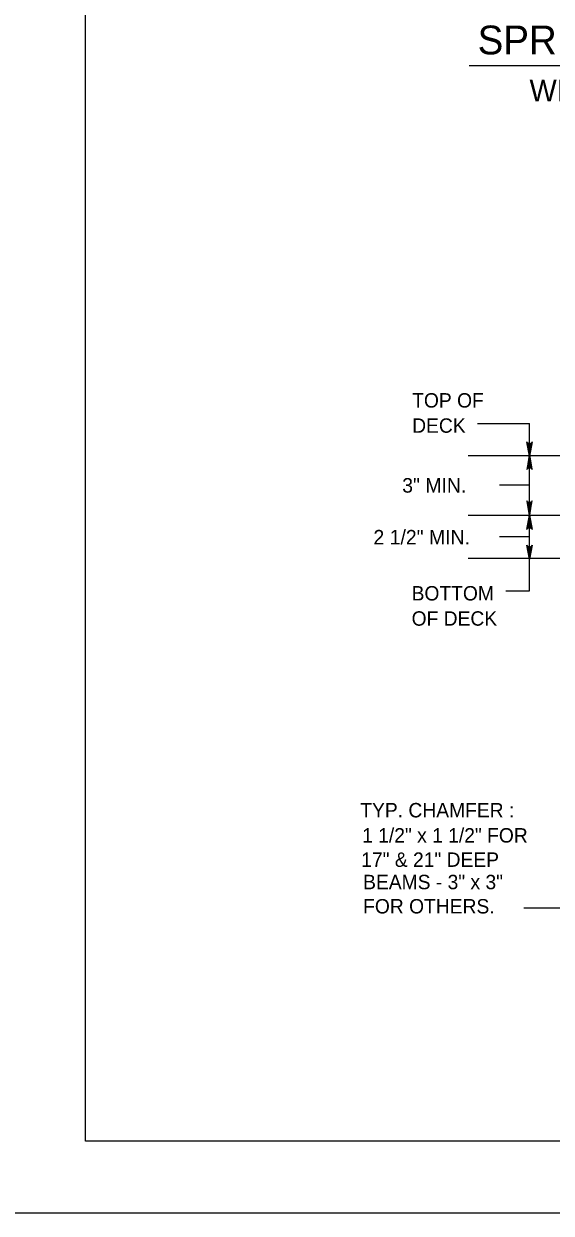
# Model space of a CAD drawing. Extents: x 639331 to 643089, y 299088 to 300975.
# Drawn here: x 641420.2 to 641530.2, y 299087.7 to 299335.4 of the extents above; entities that cross this region are included whole.
import ezdxf

# ---------------------------------------------------------------- set-up
doc = ezdxf.new("R2010")
doc.units = 0
doc.layers.add('1', color=7, linetype='Continuous')
doc.layers.add('PLT-BNDY', color=7, linetype='Continuous')

msp = doc.modelspace()

# ---------------------------------------------------------------- linework, layer by layer
at = {"layer": '1'}
for p, q in [((641433.06, 299102.66), (641433.06, 299666.66)), ((641605.31, 299326.64), (641513.06, 299326.64)), ((641514.76, 299252.14), (641525.61, 299252.14)), ((641525.61, 299245.32), (641525.61, 299252.14)), ((641548.44, 299245.44), (641512.84, 299245.44)), ((641525.61, 299233.04), (641525.61, 299245.57)), ((641525.61, 299239.31), (641519.33, 299239.31)), ((641512.84, 299233.04), (641547.81, 299233.04)), ((641525.61, 299224.1), (641525.61, 299233.04)), ((641525.65, 299228.53), (641519.33, 299228.53)), ((641512.84, 299224.1), (641547.81, 299224.1)), ((641525.61, 299217.28), (641525.61, 299224.1)), ((641520.69, 299217.28), (641525.61, 299217.28)), ((641524.47, 299151.28), (641539.79, 299151.28)), ((642219.06, 299102.66), (641433.06, 299102.66))]:
    msp.add_line(p, q, dxfattribs=at)
for points in [[(641525.61, 299245.32), (641525.05, 299248.3), (641525.13, 299248.18), (641525.21, 299248.07), (641525.31, 299248.01), (641525.41, 299247.95), (641525.51, 299247.93), (641525.61, 299247.92), (641525.71, 299247.93), (641525.81, 299247.95), (641525.91, 299248.01), (641526.01, 299248.07), (641526.09, 299248.18), (641526.17, 299248.3), (641525.61, 299245.32), (641526.09, 299248.18), (641526.01, 299248.07), (641525.61, 299245.32), (641525.91, 299248.01), (641525.81, 299247.95), (641525.61, 299245.32), (641525.71, 299247.93), (641525.61, 299247.92), (641525.61, 299245.32), (641525.51, 299247.93), (641525.41, 299247.95), (641525.61, 299245.32), (641525.31, 299248.01), (641525.21, 299248.07), (641525.61, 299245.32), (641525.13, 299248.18)], [(641525.61, 299245.57), (641525.05, 299242.59), (641525.13, 299242.7), (641525.21, 299242.82), (641525.31, 299242.87), (641525.41, 299242.93), (641525.51, 299242.95), (641525.61, 299242.97), (641525.71, 299242.95), (641525.81, 299242.93), (641525.91, 299242.87), (641526.01, 299242.82), (641526.09, 299242.7), (641526.17, 299242.59), (641525.61, 299245.57), (641526.09, 299242.7), (641526.01, 299242.82), (641525.61, 299245.57), (641525.91, 299242.87), (641525.81, 299242.93), (641525.61, 299245.57), (641525.71, 299242.95), (641525.61, 299242.97), (641525.61, 299245.57), (641525.51, 299242.95), (641525.41, 299242.93), (641525.61, 299245.57), (641525.31, 299242.87), (641525.21, 299242.82), (641525.61, 299245.57), (641525.13, 299242.7)], [(641525.61, 299233.04), (641526.17, 299236.03), (641526.09, 299235.91), (641526.01, 299235.8), (641525.91, 299235.74), (641525.81, 299235.68), (641525.71, 299235.66), (641525.61, 299235.64), (641525.51, 299235.66), (641525.41, 299235.68), (641525.31, 299235.74), (641525.21, 299235.8), (641525.13, 299235.91), (641525.05, 299236.03), (641525.61, 299233.04), (641525.13, 299235.91), (641525.21, 299235.8), (641525.61, 299233.04), (641525.31, 299235.74), (641525.41, 299235.68), (641525.61, 299233.04), (641525.51, 299235.66), (641525.61, 299235.64), (641525.61, 299233.04), (641525.71, 299235.66), (641525.81, 299235.68), (641525.61, 299233.04), (641525.91, 299235.74), (641526.01, 299235.8), (641525.61, 299233.04), (641526.09, 299235.91)], [(641525.61, 299233.04), (641526.17, 299230.06), (641526.09, 299230.17), (641526.01, 299230.29), (641525.91, 299230.35), (641525.81, 299230.41), (641525.71, 299230.42), (641525.61, 299230.44), (641525.51, 299230.42), (641525.41, 299230.41), (641525.31, 299230.35), (641525.21, 299230.29), (641525.13, 299230.17), (641525.05, 299230.06), (641525.61, 299233.04), (641525.13, 299230.17), (641525.21, 299230.29), (641525.61, 299233.04), (641525.31, 299230.35), (641525.41, 299230.41), (641525.61, 299233.04), (641525.51, 299230.42), (641525.61, 299230.44), (641525.61, 299233.04), (641525.71, 299230.42), (641525.81, 299230.41), (641525.61, 299233.04), (641525.91, 299230.35), (641526.01, 299230.29), (641525.61, 299233.04), (641526.09, 299230.17)], [(641525.61, 299223.85), (641525.05, 299226.83), (641525.13, 299226.71), (641525.21, 299226.6), (641525.31, 299226.54), (641525.41, 299226.48), (641525.51, 299226.46), (641525.61, 299226.45), (641525.71, 299226.46), (641525.81, 299226.48), (641525.91, 299226.54), (641526.01, 299226.6), (641526.09, 299226.71), (641526.17, 299226.83), (641525.61, 299223.85), (641526.09, 299226.71), (641526.01, 299226.6), (641525.61, 299223.85), (641525.91, 299226.54), (641525.81, 299226.48), (641525.61, 299223.85), (641525.71, 299226.46), (641525.61, 299226.45), (641525.61, 299223.85), (641525.51, 299226.46), (641525.41, 299226.48), (641525.61, 299223.85), (641525.31, 299226.54), (641525.21, 299226.6), (641525.61, 299223.85), (641525.13, 299226.71)]]:
    msp.add_lwpolyline(points, dxfattribs=at)
at = {"layer": 'PLT-BNDY'}
msp.add_lwpolyline([(641393.06, 299681.66), (642234.06, 299681.66), (642234.06, 299087.66), (641393.06, 299087.66)], close=True, dxfattribs=at)

# ---------------------------------------------------------------- texts
at = {"layer": '1'}
for s, height, p in [('SPREAD BOX BEAM', 6, (641514.81, 299329.02)), ('WITH BEAM NOTCH', 4.5, (641525.62, 299319.25)), ('TOP OF', 3, (641501.16, 299255.46)), ('DECK', 3, (641501.16, 299250.21))]:
    msp.add_text(s, height=height, rotation=360, dxfattribs=at).set_placement(p)
for s, height, p in [('3" MIN.', 3.031, (641499.08, 299237.74)), ('2 1/2" MIN.', 3.0311, (641493.08, 299226.94)), ('BOTTOM', 3, (641501.04, 299215.28)), ('OF DECK', 3, (641501.04, 299210.03)), ('TYP. CHAMFER :', 3.0008, (641490.34, 299170.1)), ('1 1/2" x 1 1/2" FOR', 3.0008, (641490.73, 299164.86)), ('17" & 21" DEEP', 3.0008, (641490.54, 299159.8)), ('BEAMS - 3" x 3"', 3.0008, (641490.93, 299155.14)), ('FOR OTHERS.', 3.0008, (641490.93, 299150.09))]:
    msp.add_text(s, height=height, dxfattribs=at).set_placement(p)

doc.saveas('drawing.dxf')
